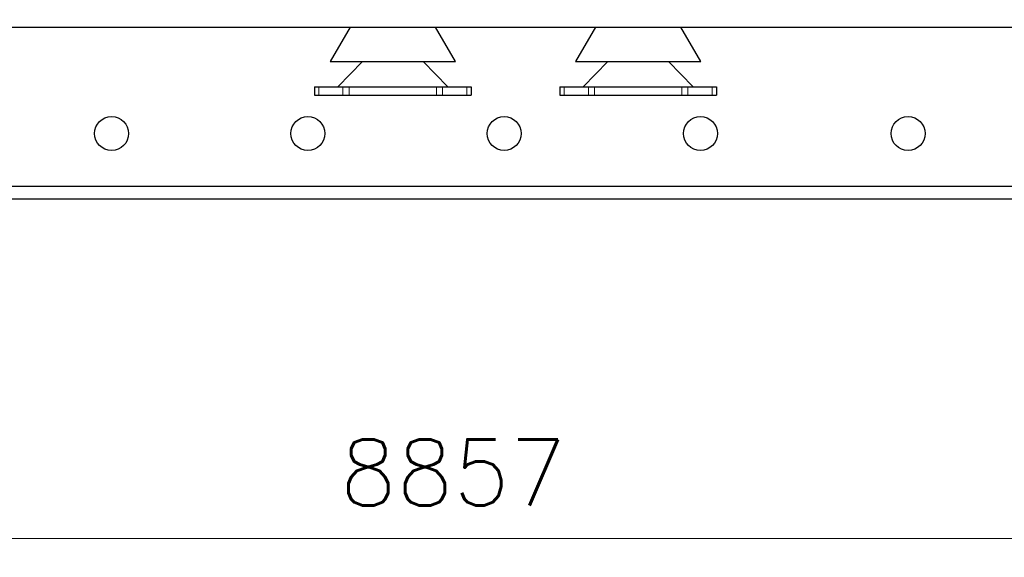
# Model space of a CAD drawing. Header units: inches. Extents: x 0 to 29700, y -16 to 21000.
# Tile 354 of 376: x 21635 to 24244, y 13174 to 14598. Entities that reach past the tile are written whole.
import ezdxf

# ---------------------------------------------------------------- set-up
doc = ezdxf.new("R2010")
doc.units = ezdxf.units.IN
doc.layers.add('254', color=7, linetype='Continuous', true_color=0xffffff)
doc.styles.add('latin_extended', font='simplex.shx')
doc.dimstyles.get("Standard").update_dxf_attribs({"dimtxt": 0.18, "dimasz": 0.18, "dimexe": 0.18, "dimexo": 0.0625, "dimgap": 0.09, "dimtad": 0, "dimtih": 1, "dimtoh": 1, "dimdec": 4, "dimzin": 0, "dimdsep": 46, "dimtxsty": 'Standard', "dimcen": 0.09, "dimadec": 0, "dimazin": 0, "dimtfac": 1, "dimtdec": 4, "dimtofl": 0, "dimtmove": 0, "dimatfit": 3, "dimfxl": 1, "dimtolj": 1, "dimtzin": 0, "dimarcsym": 0})

# ---------------------------------------------------------------- blocks, each defined once
blk = doc.blocks.new('_U5')
at = {"layer": '254', "color": 3, "linetype": 'Continuous', "lineweight": 13, "transparency": 16777216}
for p, q in [((27220.4, 17368.7), (27220.4, 13173.7)), ((18363.9, 15513.2), (18363.9, 13173.7)), ((18538.9, 13223.7), (27045.4, 13223.7))]:
    blk.add_line(p, q, dxfattribs=at)
at = {"layer": '254', "color": 3, "transparency": 16777216}
for points in [[(18538.9, 13252.9), (18538.9, 13194.5), (18363.9, 13223.7)], [(27045.4, 13194.5), (27045.4, 13252.9), (27220.4, 13223.7)]]:
    blk.add_solid(points, dxfattribs=at)
at = {"layer": 'Defpoints', "color": 0, "transparency": 16777216}
for p in [(27220.4, 17418.7), (18363.9, 15563.2), (27220.4, 13223.7)]:
    blk.add_point(p, dxfattribs=at)
at = {"layer": '254', "color": 2, "lineweight": 13, "transparency": 16777216, "insert": (22483.8, 13486.2), "char_height": 175, "attachment_point": 1, "style": 'latin_extended'}
blk.add_mtext('\\A1;8857', dxfattribs=at)

msp = doc.modelspace()

# ---------------------------------------------------------------- linework, layer by layer
at = {"layer": '254', "color": 2, "linetype": 'Continuous', "lineweight": 25}
for p, q in [((20465.364, 14578.692), (25292.335, 14578.692)), ((22510.931, 14578.691), (22457.86, 14488.092)), ((22789.86, 14488.092), (22736.79, 14578.691)), ((23160.931, 14578.691), (23107.86, 14488.092)), ((23439.86, 14488.092), (23386.79, 14578.691)), ((22457.86, 14488.092), (22789.86, 14488.092)), ((22477.86, 14420.692), (22543.86, 14488.092)), ((22769.86, 14420.692), (22703.86, 14488.092)), ((23107.86, 14488.092), (23439.86, 14488.092)), ((23127.86, 14420.692), (23193.86, 14488.092)), ((23419.86, 14420.692), (23353.86, 14488.092)), ((22416.36, 14420.692), (22428.031, 14420.692)), ((22416.36, 14420.692), (22416.36, 14398.692)), ((22428.031, 14420.692), (22477.86, 14420.692)), ((22477.86, 14420.692), (22507.86, 14420.692)), ((22507.86, 14420.692), (22739.86, 14420.692)), ((22739.86, 14420.692), (22769.86, 14420.692)), ((22769.86, 14420.692), (22819.69, 14420.692)), ((22819.69, 14420.692), (22831.36, 14420.692)), ((22831.36, 14420.692), (22831.36, 14398.692)), ((23066.36, 14420.692), (23078.031, 14420.692)), ((23066.36, 14420.692), (23066.36, 14398.692)), ((23078.031, 14420.692), (23127.86, 14420.692)), ((23127.86, 14420.692), (23157.86, 14420.692)), ((23157.86, 14420.692), (23389.86, 14420.692)), ((23389.86, 14420.692), (23419.86, 14420.692)), ((23419.86, 14420.692), (23469.69, 14420.692)), ((23469.69, 14420.692), (23481.36, 14420.692)), ((23481.36, 14420.692), (23481.36, 14398.692)), ((22416.36, 14398.692), (22428.031, 14398.692)), ((22428.031, 14398.692), (22491.865, 14398.692)), ((22491.865, 14398.692), (22507.86, 14398.692)), ((22507.86, 14398.692), (22739.86, 14398.692)), ((22739.86, 14398.692), (22755.856, 14398.692)), ((22755.856, 14398.692), (22819.69, 14398.692)), ((22819.69, 14398.692), (22831.36, 14398.692)), ((23066.36, 14398.692), (23078.031, 14398.692)), ((23078.031, 14398.692), (23141.865, 14398.692)), ((23141.865, 14398.692), (23157.86, 14398.692)), ((23157.86, 14398.692), (23389.86, 14398.692)), ((23389.86, 14398.692), (23405.856, 14398.692)), ((23405.856, 14398.692), (23469.69, 14398.692)), ((23469.69, 14398.692), (23481.36, 14398.692)), ((26478.86, 14156.692), (18799.86, 14156.692)), ((18799.86, 14123.692), (26478.86, 14123.692))]:
    msp.add_line(p, q, dxfattribs=at)
at = {"layer": '254', "color": 110, "linetype": 'Continuous', "lineweight": 13}
for p, q in [((22428.031, 14420.692), (22428.031, 14398.692)), ((22491.865, 14420.692), (22491.865, 14398.692)), ((22507.86, 14420.692), (22507.86, 14398.692)), ((22739.86, 14420.692), (22739.86, 14398.692)), ((22755.856, 14420.692), (22755.856, 14398.692)), ((22819.69, 14420.692), (22819.69, 14398.692)), ((23078.031, 14420.692), (23078.031, 14398.692)), ((23141.865, 14420.692), (23141.865, 14398.692)), ((23157.86, 14420.692), (23157.86, 14398.692)), ((23389.86, 14420.692), (23389.86, 14398.692)), ((23405.856, 14420.692), (23405.856, 14398.692)), ((23469.69, 14420.692), (23469.69, 14398.692))]:
    msp.add_line(p, q, dxfattribs=at)
at = {"layer": '254', "color": 2, "linetype": 'Continuous', "lineweight": 25}
for centre in [(21878.86, 14296.692), (22398.86, 14296.692), (22918.86, 14296.692), (23438.86, 14296.692), (23988.86, 14296.692)]:
    msp.add_circle(centre, 45, dxfattribs=at)

# ---------------------------------------------------------------- dimensions: what is measured, and where the dimension line sits
at = {"layer": '254', "color": 2, "linetype": 'Continuous', "lineweight": 13}
dim = msp.add_linear_dim(base=(27220.427, 13223.692), p1=(18363.86, 15563.186), p2=(27220.427, 17418.716), dimstyle='Standard', override={"dimscale": 50, "dimtxt": 3.5, "dimasz": 3.5, "dimexe": 1, "dimexo": 1, "dimgap": 1.75, "dimtad": 1, "dimtih": 1, "dimtoh": 0, "dimdec": 0, "dimlfac": 1, "dimzin": 8, "dimdsep": 46, "dimlunit": 2, "dimtxsty": 'latin_extended', "dimsah": 1, "dimse1": 0, "dimse2": 0, "dimsd1": 0, "dimsd2": 0, "dimclrd": 3, "dimclre": 3, "dimclrt": 2, "dimtol": 0, "dimtm": -0.1, "dimtfac": 0.714286, "dimtdec": 3, "dimtofl": 1, "dimtmove": 0, "dimtzin": 8, "dimlwd": 13, "dimlwe": 13}, dxfattribs=at)
dim.commit()
dim.dimension.update_dxf_attribs({"geometry": '_U5', "text_midpoint": (22792.144, 13223.692), "dimtype": 160})

doc.saveas('drawing.dxf')
